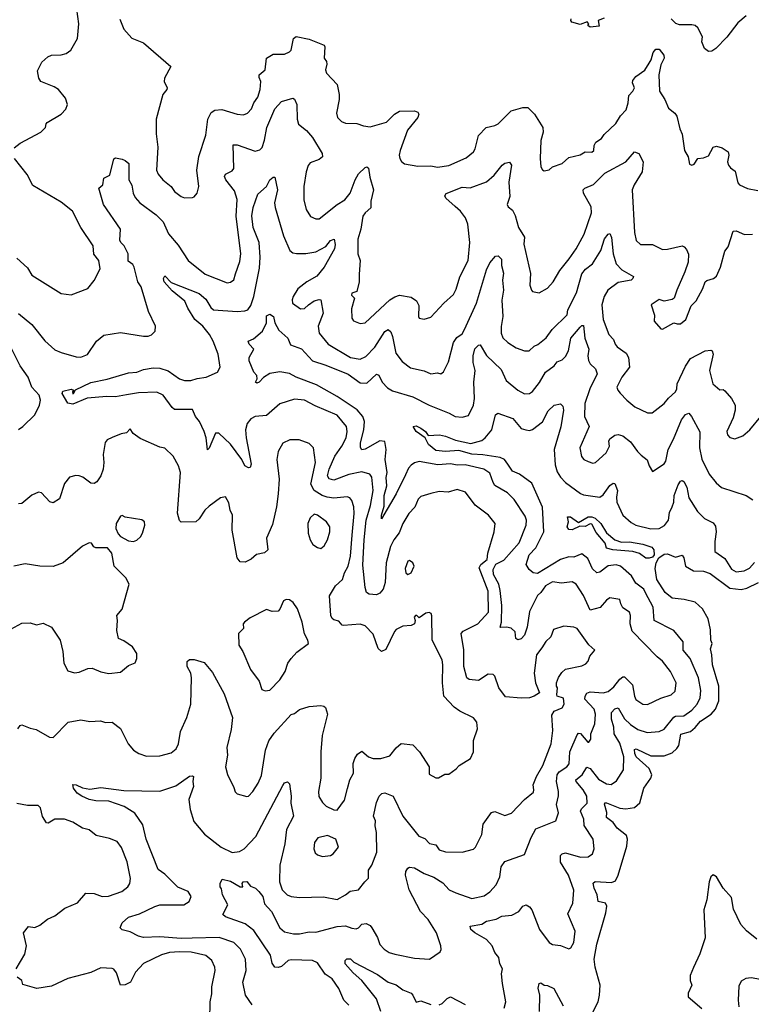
# Model space of a CAD drawing. Extents: x 1690054 to 1842981, y 782881 to 914114.
# Tile 530 of 656: x 1817842 to 1822296, y 830369 to 836360. Entities that reach past the tile are written whole.
import ezdxf

# ---------------------------------------------------------------- set-up
doc = ezdxf.new("R2010")
doc.units = 0

msp = doc.modelspace()

# ---------------------------------------------------------------- linework, layer by layer
at = {"layer": '0CON10XD'}
for points in [[(1817808.8, 835581.2), (1817845, 835608.8), (1817970, 835675), (1818000, 835705), (1818003, 835727), (1818010, 835735), (1818095, 835786), (1818123.8, 835815), (1818133.3, 835845), (1818121.7, 835881.7), (1818077.5, 835935), (1818051.7, 835951.7), (1817970, 835985), (1817957.5, 836005), (1817950.7, 836049.3), (1817977.7, 836102.3), (1818012.5, 836135), (1818035, 836143.8), (1818095, 836146.2), (1818125, 836153.8), (1818153.3, 836175), (1818194, 836245), (1818201.2, 836335), (1818190, 836425)], [(1818452.5, 836362.5), (1818475, 836302.5), (1818525, 836246.7), (1818595, 836220), (1818762, 836075), (1818724, 836005), (1818722, 835985), (1818739.2, 835945), (1818737.5, 835935), (1818714.4, 835905), (1818672.9, 835755), (1818671.9, 835665), (1818683.1, 835585), (1818674.3, 835445), (1818685, 835420), (1818714, 835385), (1818763.8, 835345), (1818783.8, 835313.8), (1818825, 835283.3), (1818845, 835276.7)], [(1821400.9, 836369.1), (1821364.4, 836355.6), (1821369.3, 836320.7), (1821315, 836313.8), (1821300, 836325), (1821307.5, 836335), (1821296.8, 836346.8), (1821255, 836330), (1821203.3, 836345), (1821196.7, 836355), (1821198.8, 836365)], [(1822265, 836382.9), (1822215, 836340.8), (1822146.2, 836253.8), (1822081.2, 836185), (1822055, 836168.8), (1822035, 836166.2), (1822011.4, 836185), (1821996, 836225), (1821999.2, 836255), (1821971.2, 836311.2), (1821954.2, 836324.2), (1821935, 836328.6), (1821859.5, 836329.5), (1821836.1, 836336.1), (1821808.8, 836365)], [(1818845, 835276.7), (1818895, 835277.5), (1818905, 835282.5), (1818923.3, 835305), (1818932, 835345), (1818921.1, 835445), (1818931.8, 835528.2), (1818975, 835657.5), (1818987.9, 835755), (1819006.9, 835795), (1819029.8, 835810.2), (1819073.1, 835813.1), (1819165, 835785.6), (1819205, 835781.4), (1819229.3, 835790.7), (1819252.4, 835817.6), (1819266.9, 835855), (1819290.9, 835889.1), (1819305.6, 835935), (1819310.8, 835985), (1819299.3, 836009.3), (1819300, 836025), (1819335.6, 836055), (1819344.2, 836125), (1819385, 836150.8), (1819455, 836151.1), (1819485, 836164.5), (1819494.6, 836175.4), (1819509.2, 836245), (1819525, 836257.5), (1819605, 836242.5), (1819695.8, 836205), (1819700, 836195), (1819695.5, 836125.5), (1819710, 836105), (1819711.5, 836088.5), (1819704.6, 836055), (1819709.5, 836035), (1819774.3, 835965), (1819786.7, 835905), (1819786.7, 835875), (1819770.5, 835790.5), (1819776.2, 835765), (1819800.3, 835740.3), (1819825, 835730.8), (1819895, 835728), (1819935, 835713.8), (1819975, 835708.8), (1820075, 835737.5), (1820123.8, 835786.2), (1820155, 835804.4), (1820245, 835806), (1820265, 835797.5), (1820271.2, 835785), (1820265.7, 835765), (1820203, 835687), (1820158.8, 835565), (1820153.3, 835535), (1820157.1, 835515), (1820167.1, 835497.1), (1820185, 835484), (1820265, 835468.6), (1820345, 835470.5), (1820386.6, 835463.4), (1820455, 835473.5), (1820560.7, 835519.3), (1820605, 835555.6), (1820616, 835575), (1820635, 835655.7), (1820681.2, 835705), (1820735, 835716), (1820755, 835726), (1820835, 835805.6), (1820905, 835826.2), (1820935, 835825.8), (1820976.9, 835785), (1821026.2, 835705), (1821028.2, 835675), (1821014.5, 835625), (1821010.6, 835515), (1821014.2, 835465), (1821025, 835446.7), (1821035, 835440), (1821065, 835446.2), (1821085, 835465.8), (1821145, 835484.4), (1821185, 835520.6), (1821255, 835538), (1821285, 835556), (1821325, 835553.5), (1821336.9, 835565), (1821340, 835595), (1821350, 835615), (1821385, 835638), (1821399.4, 835660.6), (1821471.7, 835728.3), (1821500.8, 835775), (1821535, 835810.8), (1821547.3, 835855), (1821550.3, 835899.7), (1821575.3, 835924.7), (1821584.5, 835945), (1821572.9, 835975), (1821575, 835990), (1821594, 836015), (1821647.2, 836052.8), (1821673.6, 836096.4), (1821687.1, 836115), (1821699.3, 836160.7), (1821715, 836180), (1821735, 836180), (1821763.9, 836143.9), (1821766, 836125), (1821745.5, 836084.5), (1821733.1, 836025), (1821737.1, 835925), (1821770, 835875), (1821791.9, 835821.9), (1821831.4, 835791.4), (1821843.7, 835773.7), (1821861.9, 835695), (1821875.9, 835664.1), (1821888.5, 835565), (1821912.5, 835525), (1821920.5, 835480.5), (1821935, 835475.8), (1821948.6, 835481.4), (1821970, 835515), (1822005, 835520), (1822035, 835532.2), (1822065, 835583.8), (1822085, 835591.2), (1822119.7, 835579.7), (1822155.7, 835555.7), (1822159.4, 835535), (1822151.9, 835495), (1822157.5, 835475), (1822168.8, 835458.8), (1822198.1, 835438.1), (1822215, 835367.5), (1822223.8, 835355), (1822272.9, 835332.9), (1822335, 835321.1)], [(1819156.7, 834813.3), (1819182.1, 834887.9), (1819187.9, 834935), (1819159.3, 835165), (1819166.3, 835266.4), (1819149.6, 835319.6), (1819097.8, 835385), (1819088.9, 835405), (1819095, 835420.8), (1819135, 835440), (1819146.2, 835455), (1819142.1, 835597.9), (1819165, 835599.5), (1819275, 835560.4), (1819305, 835567.8), (1819317.4, 835582.6), (1819332.9, 835627.1), (1819346.3, 835705), (1819395, 835818.1), (1819435, 835863.1), (1819505, 835882.5), (1819515, 835877.5), (1819528.8, 835845), (1819531.1, 835755), (1819540, 835725), (1819588.1, 835685), (1819625, 835642.9), (1819684.2, 835545), (1819686, 835525), (1819665, 835509.2), (1819610.7, 835489.3), (1819597.6, 835472.4), (1819585.5, 835435), (1819572.7, 835345), (1819571.5, 835265), (1819586.9, 835205), (1819611.7, 835161.7), (1819645, 835148.6), (1819665, 835149.4), (1819773.9, 835236.1), (1819820.5, 835265), (1819853.2, 835305), (1819884.2, 835385.8), (1819905, 835422.9), (1819945, 835460), (1819955, 835464), (1819966.4, 835456.4), (1819972.7, 835402.7), (1819996.4, 835325), (1819980, 835255), (1819980.5, 835215), (1819945, 835185.4), (1819931.8, 835165), (1819917.9, 835085), (1819900, 835025), (1819901.2, 834935), (1819915.7, 834895), (1819908.8, 834811.2), (1819909.2, 834765), (1819894.4, 834705.6), (1819865, 834695.5), (1819862.9, 834685), (1819880, 834665), (1819861.7, 834601.7), (1819864.4, 834545), (1819875, 834528.8), (1819915, 834510.8), (1819945, 834515.8), (1820095, 834654.6), (1820125, 834674.6), (1820155, 834683.1), (1820225, 834670.9), (1820258.8, 834648.8), (1820271.3, 834621.3), (1820269.2, 834555), (1820275, 834543.8), (1820305, 834537.1), (1820345, 834549.2), (1820423.7, 834636.3), (1820482.5, 834687.5), (1820499.1, 834720.9), (1820521.2, 834795), (1820571.8, 834895), (1820582.5, 835005), (1820569.7, 835115), (1820555.2, 835155.2), (1820525.2, 835195.2), (1820492.5, 835222.5), (1820435.8, 835275), (1820430.9, 835289.1), (1820437.6, 835302.4), (1820535, 835340.5), (1820585, 835336.7), (1820685, 835372.7), (1820731.1, 835415), (1820780, 835475), (1820795, 835486.4), (1820825, 835494.2), (1820835.4, 835475), (1820820.9, 835370.9), (1820826.2, 835285), (1820809.5, 835235), (1820815, 835221.4), (1820841.5, 835201.5), (1820859.3, 835169.3), (1820879.6, 835095), (1820915.9, 835035.9), (1820910.5, 834995), (1820951.5, 834815), (1820947.1, 834745), (1820958.8, 834715), (1820965, 834706.7), (1821005, 834697.5), (1821055, 834727.5), (1821089.2, 834765), (1821131.4, 834835), (1821188, 834905), (1821230, 834965), (1821277.8, 835055), (1821322.9, 835185), (1821321.4, 835221.4), (1821273.8, 835305), (1821272.5, 835325), (1821282.5, 835335), (1821335, 835356.9), (1821405, 835426.5), (1821532.9, 835495), (1821585, 835556.2), (1821611.2, 835545), (1821638.6, 835495), (1821631.2, 835435), (1821582.5, 835355), (1821570.8, 835325), (1821584.5, 835064.5), (1821595, 835016.7), (1821621.7, 834991.7), (1821695, 834992.9), (1821755, 834962.5), (1821785, 834962.9), (1821875, 834984.2), (1821888.3, 834978.3), (1821901.7, 834961.7), (1821913.4, 834933.4), (1821911.1, 834885), (1821892.5, 834825), (1821842.5, 834715), (1821826.7, 834665), (1821815, 834656.7), (1821765, 834647.5), (1821735, 834657.5), (1821687.5, 834625), (1821707, 834563), (1821704, 834525), (1821745, 834478.8), (1821755, 834476.2), (1821824, 834516), (1821845, 834508.6), (1821865, 834510), (1821897.5, 834535), (1821930.9, 834619.1), (1821961.5, 834648.5), (1822002, 834725), (1822015.9, 834764.1), (1822026, 834774), (1822066.7, 834785), (1822085, 834800), (1822107.8, 834855), (1822135, 834952.5), (1822155, 834977.5), (1822185, 835072.5), (1822205, 835075.5), (1822255, 835052.7), (1822304.4, 835055.6)], [(1817835, 834572.9), (1817915.6, 834505), (1817995.3, 834405.3), (1818055, 834352.2), (1818095, 834334.4), (1818185, 834309.2), (1818215, 834306.7), (1818255, 834323.8), (1818310, 834405), (1818355, 834440), (1818455, 834457.8), (1818596.1, 834433.9), (1818625, 834434), (1818645, 834443.3), (1818666.7, 834465), (1818668.8, 834495), (1818625.8, 834585), (1818582.2, 834735), (1818561.8, 834765), (1818539.6, 834855), (1818530.6, 834870.6), (1818501.7, 834891.7), (1818502.1, 834935), (1818478.8, 834985), (1818456.9, 835005), (1818451.4, 835018.6), (1818455.4, 835085), (1818352.5, 835235), (1818324.3, 835335), (1818347.5, 835355), (1818355, 835396.2), (1818390.8, 835415), (1818415, 835512.5), (1818425, 835520), (1818465, 835510.8), (1818485, 835504.2), (1818505.6, 835485), (1818506.3, 835385), (1818523.7, 835353.7), (1818532.7, 835305), (1818545, 835279.2), (1818574.4, 835245), (1818672.1, 835172.1), (1818715, 835131.1), (1818747.8, 835057.8), (1818807.7, 834987.7), (1818868, 834895), (1818971.7, 834811.7), (1819105, 834760), (1819125, 834763.8), (1819145, 834777.5), (1819156.7, 834813.3)], [(1817825, 834910), (1817889.3, 834849.3), (1817916.2, 834805), (1817965, 834776), (1818094.1, 834694.1), (1818155, 834686.2), (1818257.5, 834725), (1818295, 834772.5), (1818332, 834845), (1818324.2, 834895), (1818293.9, 834933.9), (1818288.6, 834985), (1818214.3, 835095), (1818164.2, 835195), (1818095, 835250.8), (1817921.1, 835351.1), (1817888, 835418), (1817810, 835515)], [(1819256.8, 830366.8), (1819217.5, 830425), (1819200.9, 830505), (1819220.3, 830575), (1819216.9, 830645), (1819186.5, 830705), (1819145.3, 830745.3), (1819056.1, 830776.1), (1818892.1, 830772.1), (1818825, 830768.9), (1818695, 830779.2), (1818595, 830775.8), (1818565, 830783.8), (1818515, 830810), (1818465, 830822.9), (1818453.3, 830835), (1818466.7, 830865), (1818505, 830898.9), (1818570.6, 830919.4), (1818664.8, 830965.2), (1818695, 830973.7), (1818841.2, 830975), (1818874.6, 830995.4), (1818885.6, 831025), (1818868.1, 831055), (1818805, 831081.5), (1818725, 831160.9), (1818685, 831188.9), (1818611.8, 831375), (1818590.9, 831460.9), (1818542.8, 831532.8), (1818477.5, 831572.5), (1818384.4, 831604.4), (1818305, 831607.5), (1818265, 831615.5), (1818220, 831635), (1818192.5, 831655), (1818168.6, 831685), (1818165, 831706.2), (1818185, 831705.6), (1818225, 831686.2), (1818268.3, 831678.3), (1818335, 831687.5), (1818475, 831671.2), (1818695, 831666), (1818791.7, 831698.3), (1818875, 831757.5), (1818895, 831760), (1818900, 831755), (1818895.6, 831725), (1818900, 831695), (1818872.3, 831615), (1818880, 831555), (1818901.4, 831481.4), (1818967.1, 831405), (1819068.6, 831325), (1819135, 831292.5), (1819181.1, 831298.9), (1819208.1, 831315), (1819278.9, 831391.1), (1819445, 831700), (1819455, 831716.7), (1819473, 831723), (1819485, 831710), (1819494.4, 831635), (1819493.3, 831593.3), (1819509.4, 831515), (1819466.6, 831433.4), (1819455.2, 831344.8), (1819426.7, 831215), (1819423.4, 831115), (1819440, 831065), (1819470.8, 831035), (1819495, 831025.7), (1819545, 831019.2), (1819692.3, 831022.3), (1819775, 831007.5), (1819826.2, 831035), (1819853.2, 831056.8), (1819905, 831066.7), (1819943.3, 831115), (1819965, 831137.5), (1819965.6, 831185), (1819985.7, 831215), (1820015.5, 831294.5), (1820014.5, 831415.5), (1820006.4, 831455), (1820007.3, 831485), (1819995.6, 831515), (1820015, 831596.7), (1820031.4, 831635), (1820047.6, 831652.4), (1820065, 831656.9), (1820115, 831636.2), (1820174.5, 831515), (1820271.8, 831391.8), (1820308.8, 831378.8), (1820337, 831347), (1820375, 831339.5), (1820395, 831310), (1820435, 831297.7), (1820535, 831295.6), (1820605, 831312.9), (1820617.1, 831325), (1820655, 831402), (1820663.3, 831465), (1820715, 831536), (1820735, 831542.2), (1820795, 831518.1), (1820837.2, 831532.8), (1820915.7, 831615), (1820969.2, 831660.8), (1820972.7, 831675), (1820967.3, 831705), (1820987.5, 831755), (1821027.8, 831822.2), (1821078.2, 831955), (1821086.9, 832035), (1821082, 832128), (1821095, 832152), (1821145, 832172.2), (1821156.9, 832195), (1821153, 832233), (1821115, 832243.3), (1821111.7, 832251.7), (1821116.7, 832295), (1821110, 832305), (1821110.6, 832325), (1821122.4, 832357.6), (1821142.3, 832387.7), (1821165, 832407.5), (1821265, 832428.2), (1821288.5, 832441.5), (1821302.4, 832457.6), (1821312.2, 832487.8), (1821343.8, 832525), (1821307, 832557), (1821235, 832656.9), (1821215, 832664.4), (1821155, 832669.4), (1821091.1, 832648.9), (1821075.7, 832605), (1821045, 832577.1), (1821021.7, 832538.3), (1820987.5, 832495), (1820974.5, 832385), (1820982.9, 832325), (1821006.7, 832265), (1820973.3, 832243.3), (1820945.9, 832234.1), (1820895, 832232.1), (1820799.8, 832239.8), (1820758.2, 832295), (1820735.7, 832365), (1820725, 832376), (1820695, 832377.1), (1820635, 832340), (1820577.5, 832345), (1820564.4, 832355), (1820546.1, 832425), (1820545.3, 832525.3), (1820530, 832625), (1820541.1, 832638.9), (1820631.9, 832685), (1820695.3, 832754.7), (1820693.2, 832883.2), (1820640, 833025), (1820648.9, 833045), (1820688.4, 833075), (1820692.1, 833115), (1820730.4, 833245), (1820736.2, 833295), (1820696.7, 833345), (1820615, 833405.6), (1820555.7, 833485), (1820505, 833501.4), (1820450, 833485), (1820395, 833489.4), (1820345, 833477.1), (1820285, 833459.2), (1820267.4, 833442.6), (1820247.3, 833395), (1820211.8, 833355), (1820174.3, 833295.7), (1820151.4, 833238.6), (1820119.3, 833195), (1820100, 833155), (1820072.4, 833055), (1820067.8, 832935), (1820055.4, 832894.6), (1820035, 832870), (1820015, 832860), (1819970, 832865), (1819954.3, 832874.3), (1819945.6, 832905.6), (1819931.8, 833041.8), (1819938.4, 833195), (1819951.3, 833315), (1819978.7, 833405), (1819994.4, 833495), (1819985, 833576), (1819972.9, 833595), (1819925, 833608.4), (1819845, 833593.8), (1819755, 833558.5), (1819725.5, 833565.5), (1819716.8, 833585), (1819725.7, 833625), (1819760.2, 833705), (1819804.2, 833765), (1819829.1, 833815), (1819836.6, 833855), (1819832.3, 833885), (1819775, 833953.8), (1819640.3, 834010.2), (1819575, 834044.5), (1819515, 834051.8), (1819425, 834023.3), (1819345, 833952.5), (1819275, 833945.8), (1819248.9, 833931.1), (1819226.9, 833903.1), (1819217.3, 833865), (1819220, 833815), (1819250.9, 833655), (1819245.8, 833635), (1819235, 833633.3), (1819213.5, 833645), (1819194.1, 833685), (1819125, 833776.8), (1819055, 833843.8), (1819034, 833845), (1818995, 833753.3), (1818985, 833743.3), (1818976.9, 833815), (1818965.5, 833855.5), (1818937.1, 833915), (1818911.9, 833945), (1818895, 833988.6), (1818785, 833988.5), (1818769.6, 833999.6), (1818714.5, 834075), (1818676.4, 834093.6), (1818565, 834089.6), (1818491.7, 834078.3), (1818425, 834065.5), (1818372.4, 834067.6), (1818253.3, 834056.7), (1818165, 834020), (1818135, 834027.5), (1818100.8, 834085), (1818105, 834100), (1818155, 834111.4), (1818170, 834105), (1818164, 834095), (1818164.5, 834084.5), (1818170, 834085), (1818181.3, 834108.7), (1818275, 834152.7), (1818375, 834172.2), (1818505, 834211.1), (1818555, 834214.7), (1818595, 834230.8), (1818655, 834240.9), (1818695, 834240), (1818745, 834223.8), (1818815, 834175.4), (1818845, 834164.6), (1818884.6, 834164.6), (1818922.7, 834177.3), (1818977.5, 834185), (1819045.6, 834215), (1819062.5, 834245), (1819049.6, 834325), (1819019.3, 834405), (1818996.6, 834445), (1818956.6, 834495), (1818908.3, 834535), (1818865.4, 834605), (1818848.3, 834648.3), (1818770.7, 834710.7), (1818721.9, 834765), (1818717.5, 834785), (1818725, 834802.5), (1818765, 834760.8), (1818935, 834693.4), (1818975, 834660), (1819005, 834608.1), (1819022, 834595), (1819165, 834583.8), (1819212.3, 834587.7), (1819230, 834595), (1819249.1, 834620.9), (1819267.1, 834675), (1819301.7, 834848.3), (1819305.6, 834915), (1819300.5, 835005), (1819264.4, 835095), (1819256, 835166), (1819263.5, 835216.5), (1819291.3, 835298.7), (1819344, 835345), (1819365.8, 835385), (1819385, 835401.2), (1819395, 835402.5), (1819410.8, 835325), (1819393.5, 835245), (1819397, 835217), (1819447.5, 835045), (1819486, 834956), (1819505, 834942.2), (1819527.4, 834937.4), (1819585, 834938.5), (1819645, 834948.5), (1819705, 834979.6), (1819735, 835015.6), (1819756.2, 835025), (1819762.5, 834992.5), (1819758.5, 834965), (1819696.1, 834853.9), (1819650.9, 834799.1), (1819590.4, 834765), (1819535, 834722.1), (1819506.2, 834675), (1819500.4, 834655), (1819503.6, 834635), (1819551.1, 834601.1), (1819575, 834603.6), (1819600.4, 834625), (1819635, 834648.5), (1819665, 834658.1), (1819675.6, 834655.6), (1819690, 834575), (1819659.2, 834495), (1819665, 834452.9), (1819719.5, 834385), (1819855, 834304.7), (1819915, 834293.9), (1819949.1, 834310.9), (1820005, 834366.8), (1820065, 834462.5), (1820085, 834474.5), (1820100.8, 834460.8), (1820112.5, 834432.5), (1820131.5, 834331.5), (1820170.9, 834280.9), (1820221.4, 834241.4), (1820305, 834222.9), (1820345, 834204.4), (1820385, 834210.8), (1820405, 834206.2), (1820421.7, 834218.3), (1820452.4, 834277.6), (1820483.6, 834396.4), (1820502.7, 834427.3), (1820535, 834449.2), (1820549.5, 834475), (1820623.9, 834636.1), (1820685, 834837.5), (1820705, 834880), (1820738.7, 834921.3), (1820755, 834922.7), (1820775, 834903.1), (1820775.4, 834865), (1820787.2, 834817.2), (1820781.9, 834775), (1820787.8, 834715), (1820777.4, 834652.6), (1820782.5, 834555), (1820772.4, 834492.4), (1820772.6, 834452.6), (1820784.4, 834425), (1820814.4, 834395), (1820865, 834363.1), (1820915, 834344.4), (1820944.5, 834345.5), (1820975, 834374.2), (1820996.3, 834383.7), (1821048, 834425), (1821084, 834475), (1821174.5, 834565), (1821179.7, 834595), (1821231, 834699)], [(1821231, 834699), (1821265, 834814.4), (1821287.6, 834842.4), (1821329.6, 834875), (1821380.9, 834955), (1821402.4, 835027.6), (1821424, 835055), (1821435, 835058.8), (1821444.4, 835034.4), (1821454.7, 834935), (1821474.3, 834874.3), (1821508, 834838), (1821578.1, 834798.1), (1821575.7, 834785), (1821564, 834775), (1821485, 834761.8), (1821423.3, 834715), (1821399.6, 834675), (1821386, 834625), (1821394.6, 834535), (1821428.8, 834445), (1821456.5, 834415), (1821467.8, 834385), (1821480.3, 834370.3), (1821535, 834331.2), (1821549.5, 834305), (1821554.2, 834245), (1821508.5, 834185), (1821478.1, 834125), (1821483.3, 834105), (1821497.3, 834087.3), (1821537.5, 834045), (1821587.5, 834005), (1821665, 833968.9), (1821692.4, 833967.6), (1821765.7, 834025), (1821792.4, 834057.6), (1821835.4, 834095), (1821843.3, 834115), (1821844.7, 834145), (1821895, 834251.9), (1821925, 834298.2), (1822015, 834345.5), (1822048.8, 834348.8), (1822058, 834345), (1822063.1, 834325), (1822041.2, 834225), (1822061.4, 834145), (1822105, 834107.5), (1822125, 834110), (1822135, 834102), (1822175.4, 834055.4), (1822197.8, 834015), (1822198.2, 833985), (1822185, 833936.7), (1822147.1, 833855), (1822151.9, 833835), (1822165, 833818), (1822195, 833810), (1822245, 833828.1), (1822287.1, 833865), (1822355, 833945.8)], [(1819845.6, 830365), (1819815.4, 830395.4), (1819785.6, 830465), (1819743.6, 830525), (1819702.4, 830552.4), (1819655, 830622.2), (1819625.3, 830635.3), (1819495, 830640.4), (1819477.5, 830635), (1819435, 830600), (1819415, 830594), (1819395, 830596.2), (1819380, 830620), (1819369.2, 830669.2), (1819267.7, 830817.7), (1819215, 830859.6), (1819095, 830902.5), (1819078.8, 830915), (1819108.8, 830975), (1819075.8, 831035), (1819071.2, 831071.2), (1819063.3, 831085), (1819062.5, 831105), (1819075, 831130), (1819125, 831119.2), (1819185, 831083.3), (1819200, 831085), (1819196.2, 831105), (1819203.3, 831115), (1819225, 831117.1), (1819247.3, 831087.3), (1819276.7, 831075), (1819298.2, 831055), (1819321.3, 831025), (1819331.6, 830981.6), (1819374.7, 830935), (1819425, 830834.4), (1819455, 830809.6), (1819508, 830798), (1819545, 830797.4), (1819605, 830810), (1819645, 830808.5), (1819775, 830842.5), (1819825, 830846.4), (1819865, 830831.8), (1819890.5, 830829.5), (1819905.3, 830834.7), (1819925, 830856.9), (1819951.7, 830861.7), (1819975, 830848.8), (1819985.5, 830835.5), (1820020, 830775), (1820035, 830734), (1820060.8, 830705), (1820091.2, 830685), (1820125.9, 830674.1), (1820245, 830650), (1820337.5, 830645), (1820401.7, 830688.3), (1820407.3, 830702.7), (1820405.7, 830725), (1820379.6, 830805), (1820329.1, 830885), (1820281.8, 830935), (1820212.5, 831065), (1820190.5, 831155), (1820192.6, 831177.4), (1820205, 831198), (1820215.7, 831204.3), (1820245, 831200.6), (1820304.7, 831164.7), (1820363.1, 831143.1), (1820417.8, 831107.8), (1820456.2, 831066.2), (1820497.3, 831047.3), (1820595, 831013.8), (1820670.7, 831029.3), (1820705, 831054), (1820743.3, 831096.7), (1820764.4, 831145), (1820772.5, 831205), (1820795, 831238.8), (1820915, 831280.8), (1820956, 831384), (1820985, 831437.1), (1821105.8, 831485), (1821123.1, 831535), (1821109.6, 831585), (1821122.7, 831637.3), (1821123.1, 831665), (1821110, 831725), (1821114.8, 831765), (1821127.1, 831782.9), (1821172.9, 831815), (1821186.9, 831833.1), (1821190.4, 831905), (1821235, 832009.4), (1821245, 832018.5), (1821256.1, 832016.1), (1821300, 831965), (1821306.7, 831965), (1821318.3, 831981.7), (1821319.5, 832015), (1821342.7, 832075), (1821348.2, 832135), (1821340, 832165), (1821282.5, 832225), (1821284.3, 832245), (1821295, 832262), (1821315, 832271.5), (1821395, 832264.7), (1821425, 832271.8), (1821459.7, 832300.3), (1821495, 832347.8), (1821515, 832361.9), (1821525, 832361.9), (1821573.2, 832313.2), (1821584.8, 832244.8), (1821593.8, 832223.8), (1821635, 832195.5), (1821665, 832193.6), (1821745, 832232.1), (1821808, 832252), (1821833.3, 832275), (1821839.1, 832325), (1821804.1, 832394.1), (1821756.4, 832456.4), (1821723.1, 832483.1), (1821570.6, 832640.6), (1821559.1, 832685), (1821560.6, 832735), (1821555.6, 832755), (1821515, 832781.4), (1821501.1, 832805), (1821495, 832832.5), (1821435, 832842.5), (1821415, 832828.6), (1821376.7, 832783.3), (1821315, 832766.5), (1821275, 832856.4), (1821228.9, 832925), (1821205, 832939.6), (1821141.5, 832931.5), (1821085, 832939.6), (1821042.5, 832915), (1821015.4, 832875), (1820995, 832856.4), (1820945, 832758.9), (1820931.1, 832665), (1820914.5, 832615), (1820895, 832592.5), (1820875, 832587.5), (1820862, 832595), (1820857.9, 832635), (1820835, 832658), (1820805.5, 832664.5), (1820771.7, 832661.7), (1820767.5, 832665), (1820775.7, 832694.3), (1820777.4, 832795), (1820767.3, 832887.3), (1820759.4, 832925), (1820726.6, 832985), (1820725.4, 833014.6), (1820741.8, 833048.2), (1820788.9, 833071.1), (1820882.8, 833177.2), (1820925.4, 833285), (1820928.5, 833315), (1820919.4, 833339.4), (1820851.7, 833441.7), (1820811.9, 833481.9), (1820735, 833526.5), (1820723.7, 833543.7), (1820705, 833601.4), (1820668, 833625), (1820555, 833651.2), (1820505, 833650.3), (1820465, 833657.3), (1820387.6, 833652.4), (1820275, 833671.8), (1820245, 833664.6), (1820225, 833649.2), (1820209.2, 833630.8), (1820190.1, 833589.9), (1820134, 833475), (1820045, 833323.3), (1820044.6, 833345), (1820060.6, 833399.4), (1820061.1, 833465), (1820076.6, 833523.4), (1820073.5, 833575), (1820079.6, 833605), (1820066.7, 833685), (1820073.2, 833745), (1820065, 833794), (1820035, 833798.5), (1819945, 833746.2), (1819925, 833742.2), (1819916.8, 833756.8), (1819915.9, 833785), (1819937.9, 833865), (1819941.9, 833915), (1819930.6, 833945), (1819895.7, 833985.7), (1819775, 834066.8), (1819648.5, 834138.5), (1819524.8, 834184.8), (1819485, 834206.8), (1819425, 834217.8), (1819365, 834206.9), (1819327.1, 834182.9), (1819300.8, 834155), (1819285, 834148.8), (1819276.7, 834155), (1819287.5, 834175), (1819286.1, 834196.1), (1819267.5, 834215), (1819238.8, 834285), (1819240, 834305), (1819266.7, 834355), (1819240, 834385), (1819232, 834405), (1819265, 834417.5), (1819320, 834465), (1819344.4, 834515), (1819345, 834557.5), (1819365, 834567.5), (1819386.7, 834555), (1819396.3, 834516.3), (1819420.6, 834470.6), (1819475, 834422), (1819491.7, 834381.7), (1819557.2, 834357.2), (1819625, 834283.5), (1819705, 834258.2), (1819842.5, 834202.6), (1819915, 834149.7), (1819955, 834147.9), (1820015, 834202.5), (1820027.6, 834197.6), (1820049.6, 834155), (1820080.4, 834120.4), (1820111, 834101), (1820235, 834065.4), (1820334.3, 834015), (1820457, 833967), (1820493.3, 833945), (1820535, 833941.4), (1820575, 833952), (1820604.6, 834015.4), (1820610.4, 834055), (1820607.6, 834155), (1820614.2, 834225), (1820603.4, 834275), (1820603.7, 834315), (1820612.9, 834357.2), (1820635, 834380.4), (1820645, 834381.4), (1820685, 834316.2), (1820772.5, 834232.5), (1820803.3, 834165), (1820875, 834106.5), (1820915, 834084.4), (1820945, 834085.6), (1820965, 834097.1), (1821007.4, 834152.6), (1821043.4, 834215), (1821095, 834254), (1821115, 834279.2), (1821145, 834291.5), (1821165, 834311.5), (1821183.2, 834345), (1821198.3, 834421.7), (1821255, 834490), (1821265, 834500), (1821275, 834500), (1821282, 834422), (1821306.9, 834355), (1821301.8, 834315), (1821305, 834286.7), (1821315, 834265.8), (1821348, 834235), (1821356.9, 834205), (1821312.4, 834115), (1821283.2, 834025), (1821280, 833945), (1821310, 833885), (1821252.2, 833755), (1821262.1, 833702.1), (1821276.7, 833685), (1821302.3, 833672.3), (1821331.7, 833661.7), (1821347.5, 833665), (1821413.1, 833725), (1821432, 833765), (1821429.4, 833795), (1821435, 833809.2), (1821465, 833831.9), (1821485, 833836.7), (1821515, 833828.1), (1821561.6, 833791.6), (1821602.7, 833732.7), (1821625, 833711.5), (1821661.2, 833681.2), (1821674.4, 833645), (1821695, 833612), (1821765, 833657.1), (1821776.7, 833675), (1821789.1, 833745), (1821823, 833807), (1821871.8, 833925), (1821895, 833958.6), (1821915, 833965.8), (1821932.9, 833945), (1821983.4, 833853.4), (1821981.2, 833755), (1821995.3, 833685.3), (1822039.2, 833595), (1822081.9, 833541.9), (1822115, 833513.5), (1822265.4, 833465.4), (1822305, 833438)], [(1817835, 833866.2), (1817861.5, 833885), (1817933.4, 833956.6), (1817962.9, 834015), (1817968.9, 834045), (1817960, 834075), (1817915.5, 834125), (1817892.9, 834185), (1817844.7, 834255), (1817767.3, 834407.3)], [(1820792, 830345), (1820801.9, 830385), (1820781.5, 830495), (1820775.7, 830555), (1820780.8, 830585), (1820765.9, 830615.9), (1820758.1, 830655), (1820734.5, 830685), (1820718.2, 830725), (1820685, 830762.9), (1820612, 830805), (1820589.2, 830825), (1820584, 830845), (1820655, 830856.7), (1820685, 830875.6), (1820742.4, 830887.6), (1820777.5, 830905), (1820838.3, 830911.7), (1820880.8, 830935), (1820905, 830967.5), (1820925, 830974.4), (1820945, 830963.1), (1820960, 830945), (1821007.5, 830825), (1821065, 830746), (1821085, 830732.5), (1821135, 830726.7), (1821185, 830706), (1821196.8, 830713.2), (1821216.2, 830745), (1821224, 830815), (1821179.7, 830919.7), (1821210, 830985), (1821216.6, 831063.4), (1821182.7, 831155), (1821135.4, 831235), (1821135.5, 831274.5), (1821145.5, 831284.5), (1821165, 831290), (1821255.6, 831265.6), (1821303, 831267), (1821328.8, 831285), (1821340, 831315), (1821333.5, 831375), (1821278.3, 831458.3), (1821275.9, 831495), (1821256.1, 831545), (1821261.7, 831558.3), (1821297.1, 831592.9), (1821295.7, 831635), (1821273.2, 831675), (1821229.2, 831725), (1821227.9, 831735), (1821266, 831765), (1821295, 831811.9), (1821315, 831803.6), (1821365, 831739.2), (1821415, 831710), (1821442.4, 831707.6), (1821475, 831730), (1821518.1, 831795), (1821520.8, 831875), (1821495, 831958.5), (1821461.1, 832015), (1821459.8, 832055), (1821444.1, 832105), (1821444.4, 832145.6), (1821465, 832166.5), (1821485, 832172.7), (1821525, 832106.9), (1821561, 832071), (1821605, 832040.8), (1821662.6, 832022.6), (1821735, 832028.8), (1821765.8, 832044.2), (1821825, 832116), (1821835, 832121.9), (1821885, 832124.7), (1821935, 832158.7), (1821967.1, 832195), (1821985.8, 832235), (1821988.3, 832278.3), (1821974.7, 832355), (1821923.2, 832473.2), (1821881.5, 832525), (1821880.6, 832575), (1821823.6, 832643.6), (1821704.1, 832705), (1821698.2, 832785), (1821653, 832873), (1821641.1, 832895), (1821592.7, 832932.7), (1821567.2, 832977.2), (1821500, 833035), (1821473, 833043), (1821425, 833037.1), (1821375, 832997.7), (1821355, 832994.6), (1821329, 833019), (1821301.2, 833081.2), (1821265, 833109.5), (1821215, 833089.5), (1821185, 833091.5), (1821135, 833075.8), (1820995, 832989.7), (1820968.8, 832995), (1820942.8, 833015), (1820926.2, 833045), (1820943.4, 833105), (1820983.4, 833146.6), (1821033.5, 833245), (1821024.8, 833395), (1820960.2, 833540.2), (1820883.9, 833593.9), (1820842.3, 833612.3), (1820814.8, 833654.8), (1820793.1, 833685), (1820767.1, 833697.1), (1820662.4, 833712.4), (1820595, 833715.7), (1820515, 833738), (1820435, 833733.1), (1820375, 833738.9), (1820330.8, 833775), (1820310, 833815), (1820255, 833855.5), (1820237.1, 833885), (1820255, 833889.2), (1820284.5, 833875), (1820313.3, 833855), (1820329.3, 833829.3), (1820397.5, 833835), (1820435, 833826.9), (1820495, 833802.4), (1820587.8, 833782.2), (1820655, 833800.5), (1820676.4, 833815), (1820715.5, 833865), (1820738.6, 833955), (1820753, 833967), (1820845, 833934.2), (1820895, 833871.9), (1820924.1, 833864.1), (1820945, 833861.4), (1820963.2, 833866.8), (1821025, 833913.6), (1821060.2, 833979.8), (1821095, 834013.8), (1821135, 834022.5), (1821149.1, 834009.1), (1821152.9, 833985), (1821137.2, 833882.8), (1821095.3, 833745), (1821102.2, 833652.2), (1821115, 833610), (1821135, 833577.1), (1821165, 833544.5), (1821256.3, 833476.4), (1821275, 833468.7), (1821375, 833454.6), (1821395, 833470), (1821435, 833525.7), (1821455, 833540), (1821465, 833537.5), (1821481.5, 833495), (1821474.7, 833455), (1821477.1, 833425), (1821513.1, 833345), (1821565, 833300.8), (1821592.9, 833285), (1821685, 833262.5), (1821735, 833265.3), (1821767.8, 833282.2), (1821792.1, 833315), (1821798.7, 833361.3), (1821813.5, 833396.5), (1821824.2, 833425), (1821826.8, 833465), (1821850.5, 833529.5), (1821865, 833552), (1821875, 833556), (1821885, 833551.2), (1821903.8, 833515), (1821915, 833450.8), (1821968.3, 833368.3), (1822012, 833325), (1822065, 833298.8), (1822078.9, 833278.9), (1822082.5, 833245), (1822073.5, 833185), (1822074.2, 833125), (1822135, 833080.8), (1822175, 833016.7), (1822205, 833001.3), (1822253.7, 833006.3), (1822285, 833022.3), (1822315, 833057.5)], [(1817830.8, 832045), (1817843.9, 832066.1), (1817855, 832068.8), (1817905, 832048.8), (1817942.3, 832042.3), (1818022.5, 831995), (1818045, 831992.9), (1818136.2, 832085), (1818215, 832099.4), (1818269.1, 832090.9), (1818334.2, 832094.2), (1818365, 832083.3), (1818405, 832086.7), (1818455, 832046.7), (1818502.5, 831955), (1818535, 831916), (1818566.7, 831895), (1818615, 831878.6), (1818695, 831880.6), (1818765, 831898.9), (1818795, 831922.9), (1818808.8, 831955), (1818821.8, 832028.2), (1818859.4, 832115), (1818884.5, 832195), (1818888.8, 832355), (1818883.3, 832385), (1818861.2, 832425), (1818862.5, 832455), (1818875, 832467.5), (1818905, 832466.7), (1818965, 832450), (1819015, 832388), (1819087.4, 832257.4), (1819137.9, 832115), (1819128.9, 832041.1), (1819102.1, 831932.1), (1819108.1, 831885), (1819095.7, 831815), (1819106.8, 831766.8), (1819145, 831687.5), (1819153.1, 831663.1), (1819165, 831650), (1819225, 831633.3), (1819235, 831636.7), (1819262, 831665), (1819294.2, 831715), (1819315, 831761.2), (1819338.2, 831915), (1819358.3, 831971.7), (1819390.3, 832019.7), (1819495, 832133.5), (1819515, 832139.1), (1819545, 832162.1), (1819605, 832181.5), (1819675, 832187.1), (1819694.2, 832184.2), (1819704.4, 832174.4), (1819716.9, 832135), (1819682.5, 832005), (1819674.4, 831905), (1819675.6, 831745), (1819661.9, 831665), (1819663, 831633), (1819685, 831596.7), (1819707.5, 831575), (1819755, 831552.5), (1819775, 831550), (1819819.1, 831610.9), (1819838.3, 831681.7), (1819852.9, 831735), (1819873.5, 831775), (1819873.2, 831835), (1819881.8, 831865), (1819899.4, 831890.6), (1819925, 831909.2), (1819965, 831874.4), (1819995, 831865.8), (1820040, 831865), (1820095, 831881.2), (1820135, 831930), (1820165, 831956.2), (1820235, 831948.8), (1820275.6, 831905.6), (1820334, 831815), (1820335, 831770), (1820375, 831747.5), (1820391.7, 831748.3), (1820430.7, 831769.3), (1820455, 831770), (1820498.8, 831801.2), (1820517.7, 831822.3), (1820587.5, 831865), (1820604, 831906), (1820604.2, 831975), (1820628.9, 832045), (1820624.3, 832085), (1820605, 832112.5), (1820522.4, 832152.4), (1820487.2, 832177.2), (1820424.5, 832244.5), (1820416.3, 832326.3), (1820418.5, 832435), (1820414.4, 832465), (1820352.7, 832585), (1820352, 832732), (1820346.2, 832746.2), (1820335, 832753.3), (1820315, 832750), (1820275, 832721.2), (1820260, 832735), (1820251.2, 832735), (1820242.7, 832725), (1820250, 832705), (1820245, 832683.8), (1820225, 832674.3), (1820175, 832670.6), (1820135, 832650.8), (1820123.1, 832636.9), (1820071.5, 832528.5), (1820045, 832515.8), (1820024.7, 832534.7), (1819995, 832621.1), (1819945, 832672.2), (1819915, 832681.9), (1819813.2, 832673.2), (1819805, 832675.6), (1819785, 832701.3), (1819755, 832708.2), (1819745, 832716.4), (1819737.2, 832735), (1819728.2, 832855), (1819764.8, 832915.2), (1819808.2, 832955), (1819818.6, 832995), (1819842.2, 833035), (1819855.3, 833095), (1819866.9, 833223.1), (1819878.3, 833355), (1819876.3, 833396.3), (1819864.5, 833435), (1819851.1, 833451.1), (1819835, 833457.1), (1819755, 833449), (1819714.3, 833454.3), (1819684.3, 833464.3), (1819635.3, 833495), (1819613.8, 833535), (1819643.3, 833665), (1819630.8, 833755), (1819605, 833782.5), (1819543, 833803), (1819486.8, 833803.2), (1819445, 833784.2), (1819415, 833732.5), (1819408.5, 833685), (1819422.5, 833565), (1819414.7, 833475), (1819404.7, 833395.3), (1819381.1, 833288.9), (1819344.5, 833205.5), (1819352, 833135), (1819333, 833117), (1819284.5, 833105.5), (1819251.7, 833078.3), (1819215, 833060), (1819185, 833062.5), (1819165.8, 833085), (1819135.5, 833255), (1819137.8, 833345), (1819123.3, 833375), (1819115, 833420), (1819095, 833456.7), (1819065, 833450), (1818995, 833401.1), (1818969.1, 833375), (1818935, 833322.9), (1818915, 833305.7), (1818825, 833303.3), (1818815, 833313.3), (1818803, 833357), (1818820, 833605), (1818808.9, 833645), (1818775.7, 833705), (1818725, 833752.5), (1818695, 833758.6), (1818575, 833812.5), (1818531.9, 833841.9), (1818515, 833870), (1818492.9, 833847.1), (1818459.1, 833840.9), (1818405, 833817.5), (1818375, 833804), (1818362.6, 833787.4), (1818351.1, 833715), (1818354.4, 833665), (1818349.5, 833625), (1818335, 833583.8), (1818311.7, 833548.3), (1818295, 833537.5), (1818275, 833539.2), (1818226.3, 833576.3), (1818205, 833585.6), (1818183, 833587), (1818145, 833577.5), (1818115, 833538.8), (1818084.5, 833445.5), (1818045, 833421.4), (1818025, 833427.5), (1817975, 833482), (1817956.1, 833486.1), (1817915, 833466.9), (1817855, 833417.1), (1817835, 833414.2)], [(1818535, 833186.2), (1818555, 833193.8), (1818577.1, 833212.9), (1818590.6, 833235), (1818604.2, 833285), (1818601.2, 833305), (1818585, 833318), (1818484.1, 833334.1), (1818465, 833342.5), (1818455, 833340), (1818428.8, 833295), (1818426.7, 833265), (1818441.7, 833231.7), (1818456.4, 833216.4), (1818505, 833188.8), (1818535, 833186.2)], [(1819675, 833142.5), (1819695, 833158), (1819715.4, 833194.6), (1819730.6, 833245), (1819729.4, 833275), (1819710, 833305), (1819655, 833345.8), (1819635, 833352), (1819610.3, 833329.7), (1819595.8, 833295), (1819598, 833235), (1819610, 833195), (1819627, 833167), (1819655, 833148), (1819675, 833142.5)], [(1821675, 833083.3), (1821655, 833084.5), (1821615, 833111.9), (1821575.2, 833125.2), (1821453.6, 833133.6), (1821414.6, 833144.6), (1821406.7, 833175), (1821350.8, 833240.8), (1821325, 833290), (1821315, 833292.5), (1821285, 833276.7), (1821252.1, 833277.9), (1821205, 833255.6), (1821185, 833258.6), (1821174.4, 833275), (1821184, 833305), (1821177.5, 833335), (1821195, 833335.8), (1821245, 833300), (1821303.8, 833335), (1821325, 833335.2), (1821345, 833326.2), (1821380, 833295), (1821415, 833237.8), (1821465, 833194.7), (1821505, 833181.2), (1821555, 833183.1), (1821635, 833169.1), (1821690.4, 833150.4), (1821703.6, 833133.6), (1821705.3, 833105), (1821695, 833090.4), (1821675, 833083.3)], [(1817787.7, 832652.3), (1817855, 832688.8), (1817905, 832691.2), (1817945, 832678.8), (1817985, 832688.8), (1818035, 832663.3), (1818087.5, 832585), (1818105.6, 832515), (1818110, 832445), (1818135, 832397.5), (1818175, 832386.2), (1818205, 832391.2), (1818257.7, 832412.3), (1818284.1, 832414.1), (1818335, 832392.5), (1818385, 832382.9), (1818455, 832391.2), (1818505, 832431.2), (1818545, 832447.5), (1818555.9, 832474.1), (1818556.1, 832503.9), (1818528.8, 832545), (1818475, 832581.2), (1818443.3, 832595), (1818434.1, 832644.1), (1818438.1, 832705), (1818434, 832735), (1818466.6, 832773.4), (1818508, 832925), (1818487.5, 832965), (1818416.7, 833035), (1818402.5, 833115), (1818377, 833147), (1818305, 833147.5), (1818293.6, 833153.6), (1818280, 833175), (1818265, 833177.5), (1818225, 833156.7), (1818106.2, 833055), (1818045, 833032.5), (1817965, 833034.2), (1817875, 833049.2), (1817805.8, 833035.8)], [(1820205, 832984.2), (1820225.6, 832994.4), (1820243.8, 833035), (1820235.9, 833055.9), (1820215, 833069.2), (1820204.2, 833065), (1820188.3, 833021.7), (1820192.5, 832995), (1820205, 832984.2)], [(1821322.3, 830305), (1821364.2, 830385), (1821372.9, 830425), (1821375.5, 830485), (1821345.7, 830595), (1821339.1, 830645), (1821355.2, 830735.2), (1821410, 830925), (1821416.3, 830966.3), (1821408.6, 830985), (1821364.6, 830995), (1821358.1, 831035), (1821338.5, 831075), (1821332.8, 831107.2), (1821345, 831116.4), (1821445, 831110), (1821468.4, 831121.6), (1821484.8, 831155.2), (1821538.3, 831331.7), (1821542.5, 831375), (1821535.8, 831395.8), (1821480.1, 831440.1), (1821454.7, 831475), (1821414.6, 831505), (1821417.3, 831537.3), (1821402.8, 831587.2), (1821405, 831595.6), (1821415, 831595.9), (1821495, 831562.8), (1821531.7, 831558.3), (1821585, 831567.1), (1821617.5, 831595), (1821641.6, 831685), (1821685, 831745.6), (1821691.6, 831765), (1821675.1, 831805.1), (1821595.2, 831875), (1821586.1, 831895), (1821585, 831920), (1821595, 831923.6), (1821685, 831881.3), (1821765, 831880.3), (1821815, 831899.2), (1821843.6, 831925), (1821854.8, 831945), (1821866.2, 832013.8), (1821925, 832028.7), (1821955, 832053.2), (1821987.6, 832092.4), (1822052.2, 832135), (1822077.6, 832165), (1822098.8, 832215), (1822098.6, 832305), (1822059.2, 832435), (1822056.9, 832495), (1822047.1, 832532.9), (1822057.2, 832565), (1822050, 832585), (1822047, 832647), (1822034.1, 832715), (1821999.7, 832775), (1821955, 832815.3), (1821886.8, 832833.2), (1821815, 832840.6), (1821772.5, 832875), (1821720.8, 832955), (1821711.8, 833021.8), (1821716.8, 833055), (1821733.9, 833086.1), (1821765, 833108.8), (1821785, 833110.4), (1821835, 833090.6), (1821875, 833102), (1821885, 833086.7), (1821895.5, 833035.5), (1821945, 833006.5), (1822005, 833004.6), (1822045, 832990.8), (1822165, 832900.6), (1822235, 832892.8), (1822269.5, 832900.5)], [(1822269.5, 832900.5), (1822340.3, 832935)], [(1819336.4, 832276.4), (1819365, 832280.9), (1819426.3, 832343.7), (1819457.5, 832395), (1819474.3, 832445.7), (1819495, 832473.3), (1819528.8, 832511.2), (1819601.2, 832565), (1819597.1, 832585), (1819575, 832622.5), (1819561.4, 832695), (1819532.5, 832775), (1819507.5, 832815), (1819485, 832829.4), (1819465, 832831.4), (1819448, 832825), (1819426.1, 832773.9), (1819415, 832761.4), (1819379.3, 832759.3), (1819345, 832772), (1819245, 832721.2), (1819210, 832695), (1819203.3, 832685), (1819203.8, 832655), (1819174, 832625), (1819176.2, 832555), (1819200, 832515), (1819246.8, 832406.8), (1819300.8, 832335), (1819315.5, 832285.5), (1819336.4, 832276.4)], [(1817821.4, 830585), (1817874.2, 830675), (1817882.9, 830725), (1817865.7, 830805), (1817895, 830842.9), (1817935, 830835.8), (1817965, 830851.4), (1818011.9, 830888.1), (1818055, 830907.8), (1818115.8, 830954.2), (1818193.2, 830986.8), (1818245, 831045.6), (1818295, 831043.1), (1818345, 831024.5), (1818383, 831027), (1818463.8, 831055), (1818500, 831085), (1818512, 831105), (1818515.6, 831135), (1818495.4, 831235.4), (1818462.6, 831322.6), (1818435, 831360), (1818387.9, 831377.9), (1818306.7, 831396.7), (1818265, 831431.9), (1818225, 831440.4), (1818165, 831476.7), (1818115, 831495.5), (1818055, 831495.5), (1818015, 831472.5), (1818005, 831473.8), (1817981.1, 831511.1), (1817968.6, 831565), (1817955, 831578.1), (1817889.5, 831579.5), (1817825, 831590.8)], [(1819685, 831268.8), (1819735, 831274.2), (1819751.2, 831285), (1819782, 831325), (1819767.5, 831375), (1819716, 831396), (1819657.7, 831382.3), (1819637, 831353), (1819632, 831315), (1819641.2, 831291.2), (1819655, 831278.8), (1819685, 831268.8)], [(1822329.2, 830765), (1822266.2, 830816.2), (1822232.9, 830855), (1822187.9, 830947.9), (1822175, 831018.6), (1822125.8, 831075.8), (1822085, 831144), (1822065, 831156.7), (1822048.8, 831145), (1822040, 831115), (1822025.4, 831004.6), (1822008.1, 830945), (1822015.3, 830774.7), (1821983.4, 830676.6), (1821945, 830594.2), (1821924.2, 830544.2), (1821924.2, 830515), (1821934, 830485), (1821912, 830438), (1821911.9, 830415), (1821995, 830344.6)], [(1819000, 830275), (1819001.9, 830385), (1819012.3, 830432.3), (1819010.8, 830475), (1819032.9, 830575), (1819030.6, 830595), (1819011.9, 830635), (1818975, 830667.3), (1818885.7, 830685.7), (1818815, 830689.4), (1818755, 830683.8), (1818705, 830669.6), (1818595, 830616.8), (1818548, 830565), (1818516.7, 830505), (1818485, 830487.1), (1818455, 830485.8), (1818431.2, 830561.2), (1818415, 830583.8), (1818405, 830587.5), (1818335, 830591.5), (1818275, 830562.2), (1818134.5, 830525.5), (1818035, 830479.4), (1817946.1, 830466.1), (1817860.9, 830490.9), (1817854.2, 830515), (1817825.8, 830535)], [(1820040.5, 830325), (1820015, 830402.1), (1819925.3, 830515), (1819871.5, 830561.5), (1819823.5, 830615), (1819823.1, 830635), (1819833.1, 830646.9), (1819855, 830646.1), (1819875.7, 830625), (1820020.6, 830550.6), (1820085, 830503.8), (1820135, 830488.8), (1820175, 830457.2), (1820225, 830437.1), (1820236.5, 830425), (1820255, 830382), (1820285, 830389.5), (1820345, 830368.5)], [(1821006.5, 830326.5), (1821009.5, 830425), (1820998, 830468), (1821005, 830496.2), (1821015, 830500), (1821035, 830486.7), (1821055, 830484), (1821093.3, 830465), (1821150.8, 830360.8)], [(1822375, 830515.5), (1822295, 830530), (1822262.7, 830527.3), (1822235, 830510), (1822219.5, 830480.5), (1822216, 830395), (1822220.8, 830355)], [(1820395, 830365.5), (1820415, 830374.5), (1820445.3, 830404.7), (1820465, 830414.5), (1820555, 830369.2)]]:
    msp.add_lwpolyline(points, dxfattribs=at)

doc.saveas('drawing.dxf')
